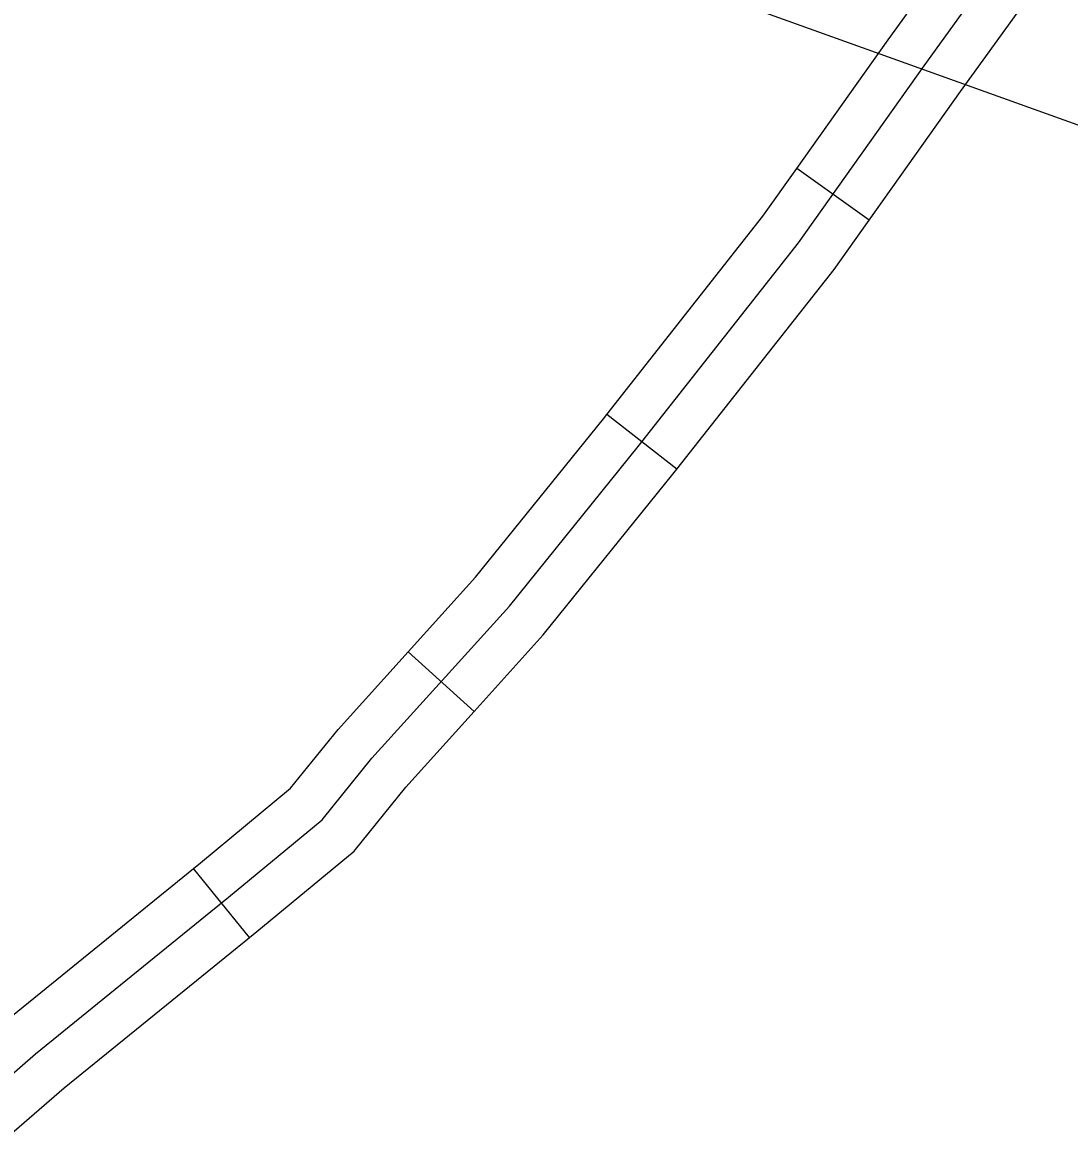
# Model space of a CAD drawing. Extents: x 813775 to 1157140, y 1757555 to 1979907.
# Drawn here: x 1045185 to 1048719, y 1815038 to 1818830 of the extents above; entities that cross this region are included whole.
import ezdxf

# ---------------------------------------------------------------- set-up
doc = ezdxf.new("R2010")
doc.units = 0
for name, color, linetype in [('Level 10', 7, 'Continuous'), ('Level 32', 7, 'Continuous'), ('R_Draft', 7, 'Continuous')]:
    doc.layers.add(name, color=color, linetype=linetype)

msp = doc.modelspace()

# ---------------------------------------------------------------- linework, layer by layer
at = {"layer": 'Level 10'}
for points in [[(1047804.8, 1818086), (1048229.3, 1818683.9), (1049112.9, 1819909.2), (1050346.9, 1821653.7), (1051299.5, 1823022.3), (1051827.7, 1823783.2), (1052304.9, 1824432.9)], [(1045229.7, 1815347.9), (1045881.3, 1815876.6), (1046197.2, 1816138.4), (1046365, 1816345.9), (1046829, 1816859.8), (1047263.4, 1817398.3), (1047804.8, 1818086)], [(1043276.1, 1813113.2), (1044184.3, 1814210.1), (1044589, 1814709.1), (1044954.3, 1815109.3), (1045229.7, 1815347.9)]]:
    msp.add_lwpolyline(points, dxfattribs=at)
at = {"layer": 'Level 32'}
for p, q in [((1048043.4, 1818162.9), (1047798.8, 1818336.6)), ((1047393.7, 1817321.3), (1047158, 1817506.9)), ((1046709.8, 1816504), (1046487.1, 1816705)), ((1045952.1, 1815740.9), (1045763.1, 1815973.9))]:
    msp.add_line(p, q, dxfattribs=at)
for points in [[(1047798.8, 1818336.6), (1048107.3, 1818771.1), (1048413.9, 1819196.3)], [(1048043.4, 1818162.9), (1048351.3, 1818596.6), (1048657.3, 1819020.9)], [(1047158, 1817506.9), (1047684.7, 1818175.9), (1047798.8, 1818336.6)], [(1047393.7, 1817321.3), (1047925, 1817996.2), (1048043.4, 1818162.9)], [(1046487.1, 1816705), (1046714.9, 1816957.2), (1047146, 1817491.8), (1047158, 1817506.9)], [(1046709.8, 1816504), (1046943.1, 1816762.4), (1047380.7, 1817304.8), (1047393.7, 1817321.4)], [(1045763.1, 1815973.9), (1045786.2, 1815992.6), (1046090, 1816244.4), (1046250.9, 1816443.4), (1046487.1, 1816705)], [(1045952.1, 1815740.9), (1045976.4, 1815760.6), (1046304.4, 1816032.5), (1046479.1, 1816248.5), (1046709.8, 1816504)], [(1044944.5, 1815299.3), (1045133.4, 1815462.9), (1045763.1, 1815973.9)], [(1045140.9, 1815072.5), (1045326.1, 1815233), (1045952.1, 1815740.9)]]:
    msp.add_lwpolyline(points, dxfattribs=at)
at = {"layer": 'R_Draft'}
msp.add_line((1092628.5, 1802699.3), (1002075.8, 1835270.8), dxfattribs=at)

doc.saveas('drawing.dxf')
